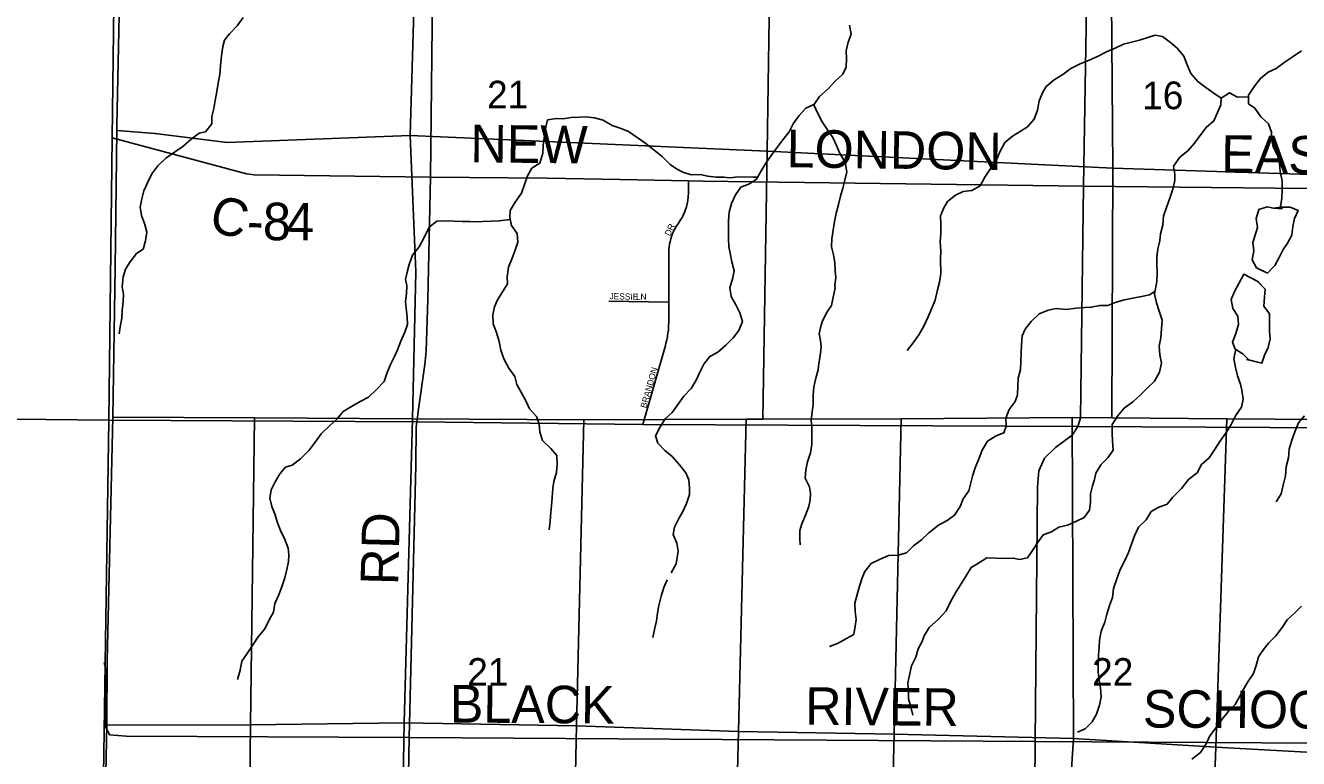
# Model space of a CAD drawing. Extents: x 1985906 to 2277390, y 930619 to 1324581.
# Drawn here: x 2058427 to 2068594, y 1113432 to 1119287 of the extents above; entities that cross this region are included whole.
import ezdxf

# ---------------------------------------------------------------- set-up
doc = ezdxf.new("R2010")
doc.units = 0
for name, color, linetype in [('GM_X_Adjacent_County', 7, 'Continuous'), ('GM_X_County', 7, 'Continuous'), ('GM_X_County_Road', 7, 'Continuous'), ('GM_X_County_Road_Text', 7, 'Continuous'), ('GM_X_Minor_Lake', 7, 'Continuous'), ('GM_X_Minor_River', 7, 'Continuous'), ('GM_X_Section', 7, 'Continuous'), ('GM_X_Section_Text', 7, 'Continuous'), ('GM_X_Township', 7, 'Continuous'), ('GM_X_Township_Road', 7, 'Continuous'), ('GM_X_Township_Subdivision', 7, 'Continuous'), ('GM_X_Township_Subdivision_Text', 7, 'Continuous')]:
    doc.layers.add(name, color=color, linetype=linetype)

msp = doc.modelspace()

# ---------------------------------------------------------------- linework, layer by layer
at = {"layer": 'GM_X_Adjacent_County'}
for points in [[(2059186, 1123686), (2059120, 1118390), (2059092, 1116134), (2056317, 1116164), (2050782, 1116223), (2045570, 1116279), (2040306, 1116370)], [(2040306, 1116370), (2045570, 1116279), (2050782, 1116223), (2056317, 1116164), (2059092, 1116134), (2059062, 1114191), (2059054, 1113649), (2058978, 1108653), (2058897, 1103161), (2058836, 1098648), (2058825, 1098215), (2058713, 1093964), (2058689, 1092990), (2058670, 1092146), (2058664, 1090110), (2061153, 1090093), (2061474, 1090093), (2065482, 1090095), (2066117, 1090095), (2068677, 1090072)]]:
    msp.add_lwpolyline(points, dxfattribs=at)
at = {"layer": 'GM_X_County'}
msp.add_lwpolyline([(2059186, 1123686), (2059120, 1118390), (2059092, 1116134), (2059062, 1114191), (2059054, 1113649), (2058978, 1108653), (2058897, 1103161), (2058836, 1098648), (2058825, 1098215), (2058713, 1093964), (2058689, 1092990), (2058670, 1092146), (2058664, 1090110), (2061153, 1090093), (2061474, 1090093), (2065482, 1090095), (2066117, 1090095), (2068677, 1090072)], dxfattribs=at)
at = {"layer": 'GM_X_County_Road'}
for points in [[(2061661, 1118076), (2061679, 1119770), (2061718, 1121892), (2061776, 1124269), (2061814, 1125841), (2061846, 1126729), (2061858, 1127261), (2061868, 1128190), (2061941, 1129567)], [(2059120, 1118390), (2060193, 1118101), (2060253, 1118093), (2061661, 1118076), (2062593, 1118067), (2063176, 1118057), (2063721, 1118045), (2063837, 1118043), (2066877, 1118002), (2072237, 1117948)], [(2061554, 1116131), (2061554, 1116132), (2061563, 1116205), (2061617, 1116578), (2061627, 1116685), (2061641, 1117098), (2061661, 1118076)], [(2061319, 1103007), (2061330, 1103710), (2061404, 1108657), (2061420, 1109886), (2061440, 1110984), (2061465, 1112120), (2061491, 1113601), (2061543, 1115775), (2061547, 1116080), (2061552, 1116120), (2061554, 1116131)], [(2059054, 1114198), (2059058, 1114188), (2059061, 1114176), (2059066, 1114146), (2059070, 1114097), (2059068, 1113855), (2059067, 1113753), (2059066, 1113687)], [(2059066, 1113687), (2059099, 1113622), (2059230, 1113612), (2061491, 1113601), (2066490, 1113568), (2069207, 1113551), (2071770, 1113528)]]:
    msp.add_lwpolyline(points, dxfattribs=at)
at = {"layer": 'GM_X_Minor_Lake'}
for points in [[(2068457, 1117835), (2068395, 1117827), (2068343, 1117837), (2068277, 1117817), (2068256, 1117745), (2068266, 1117673), (2068244, 1117604), (2068230, 1117554), (2068238, 1117488), (2068223, 1117416), (2068257, 1117352)], [(2068465, 1117822), (2068395, 1117827), (2068343, 1117837), (2068277, 1117817), (2068256, 1117745), (2068266, 1117673), (2068244, 1117604), (2068230, 1117554), (2068238, 1117488), (2068223, 1117416), (2068257, 1117351)], [(2068257, 1117352), (2068345, 1117309), (2068404, 1117369), (2068438, 1117433), (2068471, 1117497), (2068505, 1117547), (2068539, 1117613), (2068549, 1117682), (2068562, 1117746), (2068590, 1117810), (2068526, 1117836), (2068457, 1117835)], [(2068279, 1117341), (2068345, 1117309), (2068404, 1117369), (2068438, 1117433), (2068471, 1117497), (2068505, 1117547), (2068539, 1117613), (2068549, 1117682), (2068562, 1117746), (2068590, 1117810), (2068526, 1117836), (2068457, 1117835)], [(2068269, 1117241), (2068157, 1117300), (2068118, 1117227), (2068082, 1117163), (2068056, 1117099), (2068068, 1117025), (2068110, 1116965), (2068113, 1116898), (2068093, 1116826), (2068067, 1116758), (2068087, 1116702), (2068149, 1116663), (2068197, 1116615)], [(2068273, 1117238), (2068157, 1117300), (2068118, 1117227), (2068082, 1117163), (2068056, 1117099), (2068068, 1117025), (2068110, 1116965), (2068113, 1116898), (2068093, 1116826), (2068067, 1116758), (2068087, 1116702), (2068149, 1116663), (2068201, 1116611)], [(2068179, 1116619), (2068301, 1116590), (2068321, 1116654), (2068350, 1116714), (2068366, 1116783), (2068362, 1116845), (2068362, 1116915), (2068361, 1116983), (2068317, 1117046), (2068321, 1117118), (2068327, 1117182), (2068267, 1117243)], [(2068197, 1116615), (2068301, 1116590), (2068321, 1116654), (2068350, 1116714), (2068366, 1116783), (2068362, 1116845), (2068362, 1116915), (2068361, 1116983), (2068317, 1117046), (2068321, 1117118), (2068327, 1117182), (2068269, 1117241)]]:
    msp.add_lwpolyline(points, dxfattribs=at)
at = {"layer": 'GM_X_Minor_River'}
for points in [[(2060165, 1119350), (2060117, 1119283), (2060056, 1119221), (2060016, 1119169), (2060002, 1119119), (2059992, 1119043), (2059985, 1118967), (2059979, 1118894), (2059965, 1118826), (2059955, 1118758), (2059942, 1118688), (2059930, 1118624), (2059914, 1118559), (2059914, 1118501), (2059865, 1118437), (2059813, 1118427), (2059749, 1118379), (2059684, 1118321), (2059616, 1118275), (2059548, 1118227), (2059483, 1118167), (2059437, 1118101), (2059400, 1118029), (2059372, 1117967), (2059356, 1117901), (2059342, 1117835), (2059354, 1117770), (2059379, 1117698), (2059395, 1117636), (2059385, 1117567), (2059367, 1117501), (2059312, 1117465), (2059264, 1117399), (2059226, 1117341), (2059206, 1117279), (2059199, 1117199), (2059209, 1117140), (2059207, 1117080), (2059199, 1117010), (2059195, 1116948), (2059184, 1116880), (2059174, 1116823)], [(2065007, 1119290), (2065020, 1119218), (2064997, 1119154), (2064982, 1119085), (2064983, 1119019), (2064980, 1118953), (2064953, 1118898), (2064892, 1118841), (2064836, 1118780), (2064767, 1118720), (2064722, 1118654), (2064753, 1118590), (2064788, 1118518), (2064827, 1118460), (2064875, 1118391), (2064904, 1118329), (2064931, 1118263), (2064972, 1118195), (2064987, 1118117), (2064970, 1118051), (2064955, 1117986), (2064936, 1117924), (2064921, 1117857), (2064900, 1117787), (2064887, 1117720), (2064876, 1117652), (2064867, 1117583), (2064864, 1117519), (2064881, 1117455), (2064890, 1117393), (2064893, 1117327), (2064898, 1117275), (2064891, 1117212), (2064893, 1117190), (2064878, 1117118), (2064865, 1117051), (2064830, 1117000), (2064793, 1116928), (2064776, 1116875), (2064766, 1116823), (2064775, 1116771), (2064782, 1116721), (2064773, 1116648), (2064762, 1116586), (2064757, 1116536), (2064738, 1116469), (2064723, 1116402), (2064718, 1116334), (2064717, 1116260), (2064710, 1116202), (2064701, 1116135), (2064706, 1116073), (2064707, 1116007), (2064706, 1115944), (2064697, 1115874), (2064672, 1115801), (2064659, 1115737), (2064654, 1115671), (2064689, 1115603), (2064696, 1115549), (2064693, 1115498), (2064684, 1115444), (2064655, 1115377), (2064626, 1115307), (2064610, 1115252), (2064611, 1115188), (2064614, 1115138)], [(2068194, 1118717), (2068107, 1118714), (2068043, 1118749), (2067975, 1118706), (2067910, 1118751), (2067853, 1118791), (2067790, 1118840), (2067733, 1118903), (2067704, 1118973), (2067677, 1119041), (2067624, 1119105), (2067571, 1119150), (2067506, 1119199), (2067448, 1119208), (2067390, 1119191), (2067324, 1119168), (2067250, 1119151), (2067196, 1119138), (2067128, 1119105), (2067061, 1119076), (2066987, 1119039), (2066915, 1119006), (2066849, 1118980), (2066776, 1118943), (2066710, 1118896), (2066643, 1118853), (2066579, 1118800), (2066548, 1118749), (2066521, 1118684), (2066510, 1118610), (2066483, 1118539), (2066430, 1118478), (2066378, 1118445), (2066309, 1118402), (2066249, 1118351), (2066208, 1118278), (2066181, 1118213), (2066136, 1118147), (2066089, 1118076), (2066050, 1118007), (2065984, 1117970), (2065916, 1117960), (2065853, 1117931), (2065791, 1117880), (2065760, 1117830), (2065733, 1117767), (2065738, 1117697), (2065737, 1117628), (2065732, 1117560), (2065737, 1117488), (2065734, 1117420), (2065736, 1117307), (2065727, 1117237), (2065710, 1117176), (2065693, 1117092), (2065635, 1116960), (2065602, 1116884), (2065561, 1116817), (2065516, 1116752), (2065469, 1116691)], [(2068617, 1119083), (2068550, 1119038), (2068486, 1118995), (2068415, 1118944), (2068351, 1118915), (2068290, 1118863), (2068242, 1118802), (2068193, 1118731), (2068194, 1118661), (2068245, 1118626), (2068292, 1118558), (2068355, 1118501), (2068378, 1118435), (2068380, 1118369), (2068392, 1118317), (2068427, 1118251), (2068441, 1118185), (2068448, 1118121), (2068463, 1118045), (2068464, 1117976), (2068461, 1117908), (2068450, 1117838)], [(2067977, 1118708), (2067974, 1118654), (2067947, 1118591), (2067918, 1118525), (2067856, 1118473), (2067813, 1118415), (2067764, 1118346), (2067709, 1118286), (2067647, 1118235), (2067596, 1118162), (2067607, 1118098), (2067606, 1118048), (2067591, 1117979), (2067566, 1117907), (2067543, 1117842), (2067516, 1117765), (2067511, 1117693), (2067492, 1117623), (2067485, 1117568), (2067470, 1117504), (2067463, 1117435), (2067462, 1117377), (2067465, 1117313), (2067462, 1117241), (2067444, 1117140), (2067459, 1117072), (2067480, 1117004), (2067505, 1116934), (2067500, 1116864), (2067493, 1116793), (2067480, 1116725), (2067485, 1116657), (2067500, 1116591), (2067483, 1116518), (2067444, 1116447), (2067383, 1116388), (2067330, 1116333), (2067269, 1116280), (2067201, 1116229), (2067148, 1116166), (2067105, 1116099), (2067104, 1116032), (2067107, 1115968), (2067112, 1115894), (2067071, 1115833), (2067016, 1115778), (2066976, 1115711), (2066963, 1115661), (2066948, 1115610), (2066933, 1115546), (2066932, 1115482), (2066923, 1115415), (2066882, 1115358), (2066814, 1115325), (2066748, 1115296), (2066680, 1115281), (2066621, 1115242), (2066555, 1115219), (2066510, 1115156), (2066474, 1115101), (2066429, 1115034), (2066365, 1115023), (2066315, 1115033), (2066249, 1115030), (2066181, 1115033), (2066104, 1115036), (2066037, 1114992), (2065979, 1114959), (2065934, 1114884), (2065893, 1114820), (2065854, 1114755), (2065813, 1114684), (2065780, 1114613), (2065717, 1114544), (2065644, 1114479), (2065604, 1114412), (2065585, 1114361), (2065556, 1114309), (2065537, 1114242), (2065504, 1114173), (2065474, 1114036), (2065479, 1113962), (2065478, 1113908), (2065497, 1113844), (2065514, 1113778)], [(2064724, 1118656), (2064660, 1118625), (2064605, 1118567), (2064558, 1118500), (2064527, 1118436), (2064476, 1118373), (2064426, 1118310), (2064391, 1118259), (2064346, 1118196), (2064301, 1118125), (2064266, 1118058), (2064208, 1118021), (2064140, 1117994), (2064097, 1117933), (2064066, 1117865), (2064047, 1117796), (2064042, 1117726), (2064040, 1117589), (2064044, 1117519), (2064054, 1117467), (2064067, 1117399), (2064087, 1117327), (2064074, 1117260), (2064053, 1117194), (2064062, 1117122), (2064099, 1117056), (2064132, 1116992), (2064153, 1116922), (2064124, 1116851), (2064079, 1116792), (2064020, 1116733), (2063956, 1116678), (2063891, 1116643), (2063843, 1116582), (2063812, 1116517), (2063783, 1116453), (2063742, 1116388), (2063685, 1116327), (2063591, 1116197), (2063535, 1116146), (2063492, 1116077), (2063459, 1116010), (2063478, 1115950), (2063533, 1115891), (2063592, 1115843), (2063651, 1115778), (2063700, 1115713), (2063725, 1115659), (2063730, 1115592), (2063729, 1115540), (2063706, 1115468), (2063673, 1115399), (2063644, 1115348), (2063611, 1115281), (2063600, 1115221), (2063629, 1115151), (2063638, 1115087), (2063631, 1115037), (2063624, 1114986), (2063584, 1114916)], [(2064239, 1118076), (2064272, 1118075), (2064121, 1118078), (2064053, 1118071), (2064003, 1118075), (2063943, 1118074), (2063876, 1118083), (2063814, 1118096), (2063742, 1118095), (2063677, 1118116), (2063627, 1118143), (2063576, 1118175), (2063511, 1118240), (2063448, 1118291), (2063381, 1118344), (2063312, 1118392), (2063243, 1118439), (2063176, 1118466), (2063112, 1118489), (2063041, 1118530), (2062970, 1118549), (2062902, 1118556), (2062850, 1118555), (2062786, 1118552), (2062718, 1118541), (2062667, 1118545), (2062597, 1118532), (2062580, 1118465), (2062562, 1118332), (2062559, 1118266), (2062535, 1118187), (2062471, 1118146), (2062436, 1118085), (2062411, 1118017), (2062388, 1117948), (2062337, 1117875), (2062298, 1117808), (2062295, 1117754), (2062308, 1117690), (2062353, 1117624), (2062358, 1117556), (2062337, 1117491), (2062314, 1117429), (2062283, 1117356), (2062274, 1117278), (2062275, 1117223), (2062193, 1117090), (2062173, 1117039), (2062158, 1116977), (2062161, 1116904), (2062188, 1116835), (2062210, 1116763), (2062223, 1116694), (2062246, 1116623), (2062287, 1116551), (2062334, 1116483), (2062351, 1116419), (2062389, 1116352), (2062422, 1116288), (2062451, 1116226), (2062508, 1116163), (2062529, 1116105), (2062534, 1116038), (2062557, 1115971), (2062622, 1115907), (2062671, 1115852), (2062672, 1115784), (2062667, 1115717), (2062646, 1115645), (2062639, 1115592), (2062634, 1115518), (2062627, 1115451), (2062622, 1115401), (2062617, 1115327), (2062608, 1115258)], [(2062297, 1117738), (2062209, 1117726), (2062147, 1117724), (2062080, 1117721), (2062026, 1117718), (2061976, 1117721), (2061914, 1117722), (2061850, 1117725), (2061777, 1117726), (2061711, 1117725), (2061650, 1117676), (2061617, 1117605), (2061572, 1117520), (2061517, 1117451), (2061492, 1117378), (2061477, 1117328), (2061462, 1117259), (2061472, 1117209), (2061469, 1117143), (2061462, 1117083), (2061467, 1117029), (2061476, 1116958), (2061477, 1116898), (2061456, 1116836), (2061425, 1116765), (2061398, 1116696), (2061375, 1116642), (2061340, 1116575), (2061313, 1116508), (2061290, 1116442), (2061229, 1116380), (2061167, 1116317), (2061100, 1116284), (2061030, 1116243), (2060963, 1116204), (2060917, 1116145), (2060854, 1116088), (2060789, 1116026), (2060740, 1115959), (2060691, 1115894), (2060623, 1115827), (2060556, 1115776), (2060504, 1115759), (2060459, 1115706), (2060422, 1115643), (2060390, 1115579), (2060377, 1115512), (2060393, 1115444), (2060422, 1115378), (2060437, 1115322), (2060462, 1115254), (2060497, 1115181), (2060524, 1115111), (2060529, 1115059), (2060528, 1115006), (2060515, 1114942), (2060498, 1114875), (2060473, 1114803), (2060448, 1114734), (2060419, 1114669), (2060408, 1114601), (2060369, 1114534), (2060338, 1114467), (2060284, 1114404), (2060245, 1114344), (2060196, 1114272), (2060155, 1114210), (2060142, 1114139), (2060119, 1114064)], [(2067447, 1117163), (2067404, 1117135), (2067340, 1117122), (2067270, 1117109), (2067204, 1117096), (2067138, 1117077), (2067072, 1117050), (2067006, 1117051), (2066938, 1117036), (2066888, 1117035), (2066816, 1117030), (2066739, 1117019), (2066657, 1117026), (2066593, 1117013), (2066521, 1116984), (2066458, 1116922), (2066411, 1116861), (2066386, 1116809), (2066381, 1116736), (2066378, 1116672), (2066375, 1116604), (2066374, 1116540), (2066355, 1116471), (2066352, 1116409), (2066349, 1116338), (2066330, 1116284), (2066282, 1116219), (2066257, 1116150), (2066260, 1116086), (2066239, 1116032), (2066179, 1116009), (2066110, 1115967), (2066067, 1115896), (2066044, 1115832), (2066011, 1115755), (2065990, 1115688), (2065973, 1115624), (2065960, 1115570), (2065916, 1115507), (2065891, 1115446), (2065846, 1115375), (2065787, 1115334), (2065717, 1115297), (2065642, 1115234), (2065582, 1115178), (2065519, 1115131), (2065462, 1115074), (2065396, 1115057), (2065320, 1115054), (2065246, 1115023), (2065180, 1114990), (2065131, 1114925), (2065110, 1114874), (2065087, 1114810), (2065068, 1114741), (2065051, 1114672), (2065052, 1114606), (2065061, 1114542), (2065054, 1114488), (2065043, 1114423), (2064983, 1114390), (2064913, 1114351), (2064849, 1114328)], [(2068091, 1116692), (2068076, 1116625), (2068089, 1116555), (2068106, 1116489), (2068129, 1116423), (2068142, 1116373), (2068151, 1116303), (2068138, 1116239), (2068091, 1116170), (2068056, 1116101), (2068015, 1116036), (2067964, 1115965), (2067922, 1115898), (2067881, 1115833), (2067818, 1115780), (2067783, 1115715), (2067717, 1115662), (2067658, 1115589), (2067591, 1115520), (2067544, 1115463), (2067472, 1115438), (2067417, 1115405), (2067377, 1115338), (2067316, 1115279), (2067283, 1115212), (2067260, 1115145), (2067235, 1115077), (2067206, 1115014), (2067169, 1114941), (2067142, 1114866), (2067117, 1114790), (2067108, 1114719), (2067085, 1114655), (2067062, 1114586), (2067047, 1114522), (2067018, 1114449), (2067005, 1114378), (2067002, 1114322), (2066997, 1114258), (2066994, 1114190), (2066993, 1114121), (2067002, 1114059), (2067013, 1113993), (2067018, 1113925), (2067003, 1113858), (2066980, 1113786), (2066945, 1113725), (2066890, 1113670), (2066828, 1113643)], [(2068642, 1116168), (2068593, 1116113), (2068564, 1116040), (2068539, 1115976), (2068518, 1115903), (2068513, 1115833), (2068494, 1115762), (2068489, 1115690), (2068470, 1115615), (2068455, 1115547), (2068416, 1115482)], [(2063551, 1114859), (2063524, 1114798), (2063503, 1114730), (2063484, 1114655), (2063475, 1114593), (2063466, 1114532), (2063451, 1114464), (2063436, 1114399)], [(2068618, 1114648), (2068561, 1114592), (2068503, 1114539), (2068464, 1114479), (2068413, 1114412), (2068354, 1114354), (2068314, 1114304), (2068273, 1114245), (2068256, 1114174), (2068233, 1114110), (2068190, 1114045), (2068151, 1113982), (2068124, 1113931), (2068088, 1113864), (2068037, 1113812), (2067984, 1113746), (2067935, 1113679), (2067884, 1113614), (2067857, 1113550), (2067810, 1113481), (2067742, 1113428)]]:
    msp.add_lwpolyline(points, dxfattribs=at)
at = {"layer": 'GM_X_Section'}
for points in [[(2059188, 1119999), (2061545, 1119953), (2061499, 1118407), (2060037, 1118352), (2059463, 1118425), (2059156, 1118448), (2059157, 1118487)], [(2061545, 1119953), (2064374, 1119884), (2064349, 1118283), (2061499, 1118407)], [(2064374, 1119884), (2067097, 1119830), (2067111, 1118147), (2064349, 1118283)], [(2067097, 1119830), (2069777, 1119769), (2069769, 1118062), (2067111, 1118147)], [(2059156, 1118448), (2059463, 1118425), (2060037, 1118352), (2061499, 1118407), (2061544, 1117318), (2061518, 1116145), (2060257, 1116153), (2059125, 1116158), (2059143, 1117348)], [(2061499, 1118407), (2064349, 1118283), (2064316, 1116142), (2064183, 1116142), (2062886, 1116137), (2061518, 1116145), (2061544, 1117318)], [(2064349, 1118283), (2067111, 1118147), (2067102, 1116154), (2066786, 1116155), (2065419, 1116146), (2064316, 1116142)], [(2067111, 1118147), (2069769, 1118062), (2069760, 1116133), (2069166, 1116138), (2068022, 1116146), (2067102, 1116154)], [(2059125, 1116158), (2060257, 1116153), (2060225, 1113701), (2059076, 1113698), (2059080, 1114216)], [(2065419, 1116146), (2066786, 1116155), (2066797, 1113593), (2065364, 1113626)], [(2066786, 1116155), (2067102, 1116154), (2068022, 1116146), (2067934, 1113522), (2066797, 1113593)], [(2060257, 1116153), (2061518, 1116145), (2061450, 1113718), (2060225, 1113701)], [(2062886, 1116137), (2062826, 1113692), (2061450, 1113718), (2061518, 1116145)], [(2062886, 1116137), (2064183, 1116142), (2064121, 1113648), (2062826, 1113692)], [(2064316, 1116142), (2065419, 1116146), (2065364, 1113626), (2064121, 1113648), (2064183, 1116142)], [(2068022, 1116146), (2069166, 1116138), (2069136, 1115015), (2069094, 1113459), (2067934, 1113522)], [(2060225, 1113701), (2061450, 1113718), (2061404, 1110965), (2060192, 1110980)], [(2061450, 1113718), (2062826, 1113692), (2062768, 1110948), (2061423, 1110964), (2061404, 1110965)], [(2059076, 1113698), (2060225, 1113701), (2060192, 1110980), (2059020, 1110994), (2059023, 1111154)], [(2062826, 1113692), (2064121, 1113648), (2064053, 1110932), (2062768, 1110948)], [(2065364, 1113626), (2065296, 1110917), (2065013, 1110920), (2064053, 1110932), (2064121, 1113648)], [(2065364, 1113626), (2066797, 1113593), (2066622, 1110901), (2065296, 1110917)], [(2066797, 1113593), (2067934, 1113522), (2067836, 1110887), (2066622, 1110901)], [(2067934, 1113522), (2069094, 1113459), (2069059, 1112119), (2069025, 1110873), (2067836, 1110887)]]:
    msp.add_lwpolyline(points, close=True, dxfattribs=at)
at = {"layer": 'GM_X_Township'}
msp.add_lwpolyline([(2059092, 1116134), (2059120, 1118390), (2059186, 1123686), (2059259, 1129509), (2059330, 1135139), (2059427, 1142930), (2061930, 1142920), (2072419, 1142880), (2081417, 1142846), (2085793, 1142829), (2085729, 1138807), (2085675, 1134358), (2085604, 1129650), (2085480, 1124405), (2085400, 1120106), (2085345, 1117751), (2085329, 1116004), (2082947, 1116002), (2080089, 1116051), (2071945, 1116057), (2066831, 1116083), (2063356, 1116100), (2061552, 1116120)], close=True, dxfattribs=at)
msp.add_lwpolyline([(2068677, 1090072), (2066117, 1090095), (2065482, 1090095), (2061474, 1090093), (2061153, 1090093), (2058664, 1090110), (2058670, 1092146), (2058689, 1092990), (2058713, 1093964), (2058825, 1098215), (2058836, 1098648), (2058897, 1103161), (2058978, 1108653), (2059054, 1113649), (2059062, 1114191), (2059092, 1116134), (2061552, 1116120), (2063356, 1116100), (2066831, 1116083), (2071945, 1116057)], dxfattribs=at)
at = {"layer": 'GM_X_Township_Road'}
for points in [[(2066847, 1116135), (2066852, 1116154), (2066855, 1116361), (2066877, 1118002), (2066943, 1121979), (2066943, 1121979)], [(2066390, 1103003), (2066464, 1108600), (2066469, 1108959), (2066460, 1109075), (2066446, 1109180), (2066449, 1109264), (2066459, 1109385), (2066490, 1113568), (2066509, 1115603), (2066519, 1115731), (2066565, 1115832), (2066653, 1115917), (2066785, 1116015), (2066831, 1116083), (2066846, 1116134), (2066847, 1116135)]]:
    msp.add_lwpolyline(points, dxfattribs=at)
at = {"layer": 'GM_X_Township_Subdivision'}
for points in [[(2063356, 1116100), (2063537, 1116732), (2063542, 1116750), (2063548, 1116775), (2063553, 1116800), (2063555, 1116810), (2063557, 1116826), (2063561, 1116854), (2063563, 1116883), (2063564, 1116926), (2063564, 1117076), (2063565, 1117469), (2063565, 1117484), (2063566, 1117501), (2063567, 1117519), (2063570, 1117540), (2063574, 1117560), (2063580, 1117584), (2063588, 1117608), (2063597, 1117630), (2063608, 1117653), (2063624, 1117681), (2063643, 1117709), (2063651, 1117721), (2063659, 1117734), (2063668, 1117749), (2063676, 1117763), (2063685, 1117782), (2063693, 1117800), (2063699, 1117817), (2063706, 1117837), (2063712, 1117861), (2063717, 1117890), (2063720, 1117917), (2063721, 1117950), (2063721, 1118045)], [(2063085, 1117085), (2063564, 1117076)]]:
    msp.add_lwpolyline(points, dxfattribs=at)

# ---------------------------------------------------------------- texts
at = {"layer": 'GM_X_County_Road_Text'}
for s, rotation, p in [('NEW', 359.3964, (2061979, 1118194)), ('LONDON', 359.186, (2064504, 1118155)), ('EASTERN', 359.3892, (2067975, 1118111)), ('C', 345.2969, (2059880, 1117650)), ('8', 359.1988, (2060321, 1117573)), ('4', 359.4846, (2060507, 1117571)), ('-', 358.3404, (2060192, 1117577)), ('RD', 88.5184, (2061402, 1114815)), ('BLACK', 359.5931, (2061815, 1113720)), ('RIVER', 359.5419, (2064653, 1113702)), ('SCHOOL', 359.6561, (2067350, 1113680))]:
    msp.add_text(s, height=300, rotation=rotation, dxfattribs=at).set_placement(p)
at = {"layer": 'GM_X_Section_Text'}
for s, p in [('21', (2062113, 1118624)), ('16', (2067345, 1118618)), ('21', (2061955, 1114013)), ('22', (2066945, 1114013))]:
    msp.add_text(s, height=221, rotation=0, dxfattribs=at).set_placement(p)
at = {"layer": 'GM_X_Township_Subdivision_Text'}
for s, rotation, p in [('DR', 64.6487, (2063574, 1117601)), ('JESSIE', 358.6368, (2063090, 1117100)), ('LN', 0, (2063301, 1117096)), ('BRANDON', 74.1686, (2063385, 1116227))]:
    msp.add_text(s, height=50, rotation=rotation, dxfattribs=at).set_placement(p)

doc.saveas('drawing.dxf')
